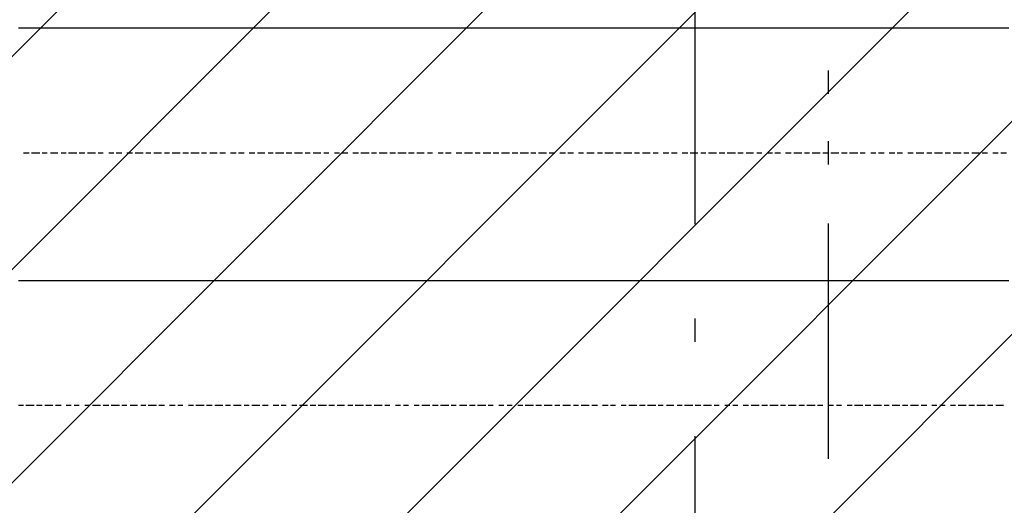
# Model space of a CAD drawing. Extents: x 997 to 109698, y 921 to 94021.
# Tile 445 of 656: x 25409 to 26978, y 44273 to 45047. Entities that reach past the tile are written whole.
import ezdxf

# ---------------------------------------------------------------- set-up
doc = ezdxf.new("R2010")
doc.units = 0
doc.header["$MEASUREMENT"] = 0
for name, color, linetype in [('12', 7, 'CONTINUOUS'), ('28', 7, 'CONTINUOUS'), ('40', 7, 'CONTINUOUS')]:
    doc.layers.add(name, color=color, linetype=linetype)

msp = doc.modelspace()

# ---------------------------------------------------------------- linework, layer by layer
at = {"layer": '12', "color": 5}
for p, q in [((25406.630503, 45033.563401), (25414.630503, 45033.563401)), ((25414.630503, 45033.563401), (25427.630503, 45033.563401)), ((25427.630503, 45033.563401), (25435.630503, 45033.563401)), ((25435.630503, 45033.563401), (25444.630503, 45033.563401)), ((25444.630503, 45033.563401), (25457.630503, 45033.563401)), ((25457.630503, 45033.563401), (25465.630503, 45033.563401)), ((25465.630503, 45033.563401), (25474.630503, 45033.563401)), ((25474.630503, 45033.563401), (25486.630503, 45033.563401)), ((25486.630503, 45033.563401), (25495.630503, 45033.563401)), ((25495.630503, 45033.563401), (25503.630503, 45033.563401)), ((25503.630503, 45033.563401), (25516.630503, 45033.563401)), ((25516.630503, 45033.563401), (25524.630503, 45033.563401)), ((25524.630503, 45033.563401), (25537.630503, 45033.563401)), ((25537.630503, 45033.563401), (25545.630503, 45033.563401)), ((25545.630503, 45033.563401), (25554.630503, 45033.563401)), ((25554.630503, 45033.563401), (25567.630503, 45033.563401)), ((25567.630503, 45033.563401), (25575.630503, 45033.563401)), ((25575.630503, 45033.563401), (25584.630503, 45033.563401)), ((25584.630503, 45033.563401), (25596.630503, 45033.563401)), ((25596.630503, 45033.563401), (25605.630503, 45033.563401)), ((25605.630503, 45033.563401), (25613.630503, 45033.563401)), ((25613.630503, 45033.563401), (25626.630503, 45033.563401)), ((25626.630503, 45033.563401), (25634.630503, 45033.563401)), ((25634.630503, 45033.563401), (25647.630503, 45033.563401)), ((25647.630503, 45033.563401), (25656.630503, 45033.563401)), ((25656.630503, 45033.563401), (25664.630503, 45033.563401)), ((25664.630503, 45033.563401), (25677.630503, 45033.563401)), ((25677.630503, 45033.563401), (25685.630503, 45033.563401)), ((25685.630503, 45033.563401), (25694.630503, 45033.563401)), ((25694.630503, 45033.563401), (25706.630503, 45033.563401)), ((25706.630503, 45033.563401), (25715.630503, 45033.563401)), ((25715.630503, 45033.563401), (25723.630503, 45033.563401)), ((25723.630503, 45033.563401), (25736.630503, 45033.563401)), ((25736.630503, 45033.563401), (25744.630503, 45033.563401)), ((25744.630503, 45033.563401), (25757.630503, 45033.563401)), ((25757.630503, 45033.563401), (25766.630503, 45033.563401)), ((25766.630503, 45033.563401), (25774.630503, 45033.563401)), ((25774.630503, 45033.563401), (25787.630503, 45033.563401)), ((25787.630503, 45033.563401), (25795.630503, 45033.563401)), ((25795.630503, 45033.563401), (25804.630503, 45033.563401)), ((25804.630503, 45033.563401), (25816.630503, 45033.563401)), ((25816.630503, 45033.563401), (25825.630503, 45033.563401)), ((25825.630503, 45033.563401), (25833.630503, 45033.563401)), ((25833.630503, 45033.563401), (25846.630503, 45033.563401)), ((25846.630503, 45033.563401), (25854.630503, 45033.563401)), ((25854.630503, 45033.563401), (25867.630503, 45033.563401)), ((25867.630503, 45033.563401), (25876.630503, 45033.563401)), ((25876.630503, 45033.563401), (25884.630503, 45033.563401)), ((25884.630503, 45033.563401), (25897.630503, 45033.563401)), ((25897.630503, 45033.563401), (25905.630503, 45033.563401)), ((25905.630503, 45033.563401), (25914.630503, 45033.563401)), ((25914.630503, 45033.563401), (25926.630503, 45033.563401)), ((25926.630503, 45033.563401), (25935.630503, 45033.563401)), ((25935.630503, 45033.563401), (25943.630503, 45033.563401)), ((25943.630503, 45033.563401), (25956.630503, 45033.563401)), ((25956.630503, 45033.563401), (25965.630503, 45033.563401)), ((25965.630503, 45033.563401), (25973.630503, 45033.563401)), ((25973.630503, 45033.563401), (25986.630503, 45033.563401)), ((25986.630503, 45033.563401), (25994.630503, 45033.563401)), ((25994.630503, 45033.563401), (26007.630503, 45033.563401)), ((26007.630503, 45033.563401), (26015.630503, 45033.563401)), ((26015.630503, 45033.563401), (26024.630503, 45033.563401)), ((26024.630503, 45033.563401), (26037.630503, 45033.563401)), ((26037.630503, 45033.563401), (26045.630503, 45033.563401)), ((26045.630503, 45033.563401), (26053.630503, 45033.563401)), ((26053.630503, 45033.563401), (26066.630503, 45033.563401)), ((26066.630503, 45033.563401), (26075.630503, 45033.563401)), ((26075.630503, 45033.563401), (26083.630503, 45033.563401)), ((26083.630503, 45033.563401), (26096.630503, 45033.563401)), ((26096.630503, 45033.563401), (26104.630503, 45033.563401)), ((26104.630503, 45033.563401), (26117.630503, 45033.563401)), ((26117.630503, 45033.563401), (26125.630503, 45033.563401)), ((26125.630503, 45033.563401), (26134.630503, 45033.563401)), ((26134.630503, 45033.563401), (26147.630503, 45033.563401)), ((26147.630503, 45033.563401), (26155.630503, 45033.563401)), ((26155.630503, 45033.563401), (26163.630503, 45033.563401)), ((26163.630503, 45033.563401), (26176.630503, 45033.563401)), ((26176.630503, 45033.563401), (26185.630503, 45033.563401)), ((26185.630503, 45033.563401), (26193.630503, 45033.563401)), ((26193.630503, 45033.563401), (26206.630503, 45033.563401)), ((26206.630503, 45033.563401), (26214.630503, 45033.563401)), ((26214.630503, 45033.563401), (26227.630503, 45033.563401)), ((26227.630503, 45033.563401), (26235.630503, 45033.563401)), ((26235.630503, 45033.563401), (26244.630503, 45033.563401)), ((26244.630503, 45033.563401), (26257.630503, 45033.563401)), ((26257.630503, 45033.563401), (26265.630503, 45033.563401)), ((26265.630503, 45033.563401), (26274.630503, 45033.563401)), ((26274.630503, 45033.563401), (26286.630503, 45033.563401)), ((26286.630503, 45033.563401), (26295.630503, 45033.563401)), ((26295.630503, 45033.563401), (26303.630503, 45033.563401)), ((26303.630503, 45033.563401), (26316.630503, 45033.563401)), ((26316.630503, 45033.563401), (26324.630503, 45033.563401)), ((26324.630503, 45033.563401), (26337.630503, 45033.563401)), ((26337.630503, 45033.563401), (26346.630503, 45033.563401)), ((26346.630503, 45033.563401), (26354.630503, 45033.563401)), ((26354.630503, 45033.563401), (26367.630503, 45033.563401)), ((26367.630503, 45033.563401), (26375.630503, 45033.563401)), ((26375.630503, 45033.563401), (26384.630503, 45033.563401)), ((26384.630503, 45033.563401), (26396.630503, 45033.563401)), ((26396.630503, 45033.563401), (26405.630503, 45033.563401)), ((26405.630503, 45033.563401), (26413.630503, 45033.563401)), ((26413.630503, 45033.563401), (26426.630503, 45033.563401)), ((26426.630503, 45033.563401), (26434.630503, 45033.563401)), ((26434.630503, 45033.563401), (26447.630503, 45033.563401)), ((26447.630503, 45033.563401), (26456.630503, 45033.563401)), ((26456.630503, 45033.563401), (26464.630503, 45033.563401)), ((26464.630503, 45033.563401), (26477.630503, 45033.563401)), ((26477.630503, 45033.563401), (26485.630503, 45033.563401)), ((26485.630503, 45033.563401), (26494.630503, 45033.563401)), ((26494.630503, 45033.563401), (26506.630503, 45033.563401)), ((26506.630503, 45033.563401), (26515.630503, 45033.563401)), ((26515.630503, 45033.563401), (26523.630503, 45033.563401)), ((26523.630503, 45033.563401), (26536.630503, 45033.563401)), ((26536.630503, 45033.563401), (26545.630503, 45033.563401)), ((26545.630503, 45033.563401), (26553.630503, 45033.563401)), ((26553.630503, 45033.563401), (26566.630503, 45033.563401)), ((26566.630503, 45033.563401), (26574.630503, 45033.563401)), ((26574.630503, 45033.563401), (26587.630503, 45033.563401)), ((26587.630503, 45033.563401), (26595.630503, 45033.563401)), ((26595.630503, 45033.563401), (26604.630503, 45033.563401)), ((26604.630503, 45033.563401), (26617.630503, 45033.563401)), ((26617.630503, 45033.563401), (26625.630503, 45033.563401)), ((26625.630503, 45033.563401), (26633.630503, 45033.563401)), ((26633.630503, 45033.563401), (26646.630503, 45033.563401)), ((26646.630503, 45033.563401), (26655.630503, 45033.563401)), ((26655.630503, 45033.563401), (26663.630503, 45033.563401)), ((26663.630503, 45033.563401), (26676.630503, 45033.563401)), ((26676.630503, 45033.563401), (26684.630503, 45033.563401)), ((26684.630503, 45033.563401), (26697.630503, 45033.563401)), ((26697.630503, 45033.563401), (26705.630503, 45033.563401)), ((26705.630503, 45033.563401), (26714.630503, 45033.563401)), ((26714.630503, 45033.563401), (26727.630503, 45033.563401)), ((26727.630503, 45033.563401), (26735.630503, 45033.563401)), ((26735.630503, 45033.563401), (26744.630503, 45033.563401)), ((26744.630503, 45033.563401), (26756.630503, 45033.563401)), ((26756.630503, 45033.563401), (26765.630503, 45033.563401)), ((26765.630503, 45033.563401), (26773.630503, 45033.563401)), ((26773.630503, 45033.563401), (26786.630503, 45033.563401)), ((26786.630503, 45033.563401), (26794.630503, 45033.563401)), ((26794.630503, 45033.563401), (26807.630503, 45033.563401)), ((26807.630503, 45033.563401), (26815.630503, 45033.563401)), ((26815.630503, 45033.563401), (26824.630503, 45033.563401)), ((26824.630503, 45033.563401), (26837.630503, 45033.563401)), ((26837.630503, 45033.563401), (26845.630503, 45033.563401)), ((26845.630503, 45033.563401), (26854.630503, 45033.563401)), ((26854.630503, 45033.563401), (26866.630503, 45033.563401)), ((26866.630503, 45033.563401), (26875.630503, 45033.563401)), ((26875.630503, 45033.563401), (26883.630503, 45033.563401)), ((26883.630503, 45033.563401), (26896.630503, 45033.563401)), ((26896.630503, 45033.563401), (26904.630503, 45033.563401)), ((26904.630503, 45033.563401), (26917.630503, 45033.563401)), ((26917.630503, 45033.563401), (26926.630503, 45033.563401)), ((26926.630503, 45033.563401), (26934.630503, 45033.563401)), ((26934.630503, 45033.563401), (26947.630503, 45033.563401)), ((26947.630503, 45033.563401), (26955.630503, 45033.563401)), ((26955.630503, 45033.563401), (26964.630503, 45033.563401)), ((26964.630503, 45033.563401), (26976.630503, 45033.563401)), ((26976.630503, 45033.563401), (26985.630503, 45033.563401)), ((25406.630503, 44631.563401), (25414.630503, 44631.563401)), ((25414.630503, 44631.563401), (25427.630503, 44631.563401)), ((25427.630503, 44631.563401), (25435.630503, 44631.563401)), ((25435.630503, 44631.563401), (25444.630503, 44631.563401)), ((25444.630503, 44631.563401), (25457.630503, 44631.563401)), ((25457.630503, 44631.563401), (25465.630503, 44631.563401)), ((25465.630503, 44631.563401), (25474.630503, 44631.563401)), ((25474.630503, 44631.563401), (25486.630503, 44631.563401)), ((25486.630503, 44631.563401), (25495.630503, 44631.563401)), ((25495.630503, 44631.563401), (25503.630503, 44631.563401)), ((25503.630503, 44631.563401), (25516.630503, 44631.563401)), ((25516.630503, 44631.563401), (25524.630503, 44631.563401)), ((25524.630503, 44631.563401), (25537.630503, 44631.563401)), ((25537.630503, 44631.563401), (25545.630503, 44631.563401)), ((25545.630503, 44631.563401), (25554.630503, 44631.563401)), ((25554.630503, 44631.563401), (25567.630503, 44631.563401)), ((25567.630503, 44631.563401), (25575.630503, 44631.563401)), ((25575.630503, 44631.563401), (25584.630503, 44631.563401)), ((25584.630503, 44631.563401), (25596.630503, 44631.563401)), ((25596.630503, 44631.563401), (25605.630503, 44631.563401)), ((25605.630503, 44631.563401), (25613.630503, 44631.563401)), ((25613.630503, 44631.563401), (25626.630503, 44631.563401)), ((25626.630503, 44631.563401), (25634.630503, 44631.563401)), ((25634.630503, 44631.563401), (25647.630503, 44631.563401)), ((25647.630503, 44631.563401), (25656.630503, 44631.563401)), ((25656.630503, 44631.563401), (25664.630503, 44631.563401)), ((25664.630503, 44631.563401), (25677.630503, 44631.563401)), ((25677.630503, 44631.563401), (25685.630503, 44631.563401)), ((25685.630503, 44631.563401), (25694.630503, 44631.563401)), ((25694.630503, 44631.563401), (25706.630503, 44631.563401)), ((25706.630503, 44631.563401), (25715.630503, 44631.563401)), ((25715.630503, 44631.563401), (25723.630503, 44631.563401)), ((25723.630503, 44631.563401), (25736.630503, 44631.563401)), ((25736.630503, 44631.563401), (25744.630503, 44631.563401)), ((25744.630503, 44631.563401), (25757.630503, 44631.563401)), ((25757.630503, 44631.563401), (25766.630503, 44631.563401)), ((25766.630503, 44631.563401), (25774.630503, 44631.563401)), ((25774.630503, 44631.563401), (25787.630503, 44631.563401)), ((25787.630503, 44631.563401), (25795.630503, 44631.563401)), ((25795.630503, 44631.563401), (25804.630503, 44631.563401)), ((25804.630503, 44631.563401), (25816.630503, 44631.563401)), ((25816.630503, 44631.563401), (25825.630503, 44631.563401)), ((25825.630503, 44631.563401), (25833.630503, 44631.563401)), ((25833.630503, 44631.563401), (25846.630503, 44631.563401)), ((25846.630503, 44631.563401), (25854.630503, 44631.563401)), ((25854.630503, 44631.563401), (25867.630503, 44631.563401)), ((25867.630503, 44631.563401), (25876.630503, 44631.563401)), ((25876.630503, 44631.563401), (25884.630503, 44631.563401)), ((25884.630503, 44631.563401), (25897.630503, 44631.563401)), ((25897.630503, 44631.563401), (25905.630503, 44631.563401)), ((25905.630503, 44631.563401), (25914.630503, 44631.563401)), ((25914.630503, 44631.563401), (25926.630503, 44631.563401)), ((25926.630503, 44631.563401), (25935.630503, 44631.563401)), ((25935.630503, 44631.563401), (25943.630503, 44631.563401)), ((25943.630503, 44631.563401), (25956.630503, 44631.563401)), ((25956.630503, 44631.563401), (25965.630503, 44631.563401)), ((25965.630503, 44631.563401), (25973.630503, 44631.563401)), ((25973.630503, 44631.563401), (25986.630503, 44631.563401)), ((25986.630503, 44631.563401), (25994.630503, 44631.563401)), ((25994.630503, 44631.563401), (26007.630503, 44631.563401)), ((26007.630503, 44631.563401), (26015.630503, 44631.563401)), ((26015.630503, 44631.563401), (26024.630503, 44631.563401)), ((26024.630503, 44631.563401), (26037.630503, 44631.563401)), ((26037.630503, 44631.563401), (26045.630503, 44631.563401)), ((26045.630503, 44631.563401), (26053.630503, 44631.563401)), ((26053.630503, 44631.563401), (26066.630503, 44631.563401)), ((26066.630503, 44631.563401), (26075.630503, 44631.563401)), ((26075.630503, 44631.563401), (26083.630503, 44631.563401)), ((26083.630503, 44631.563401), (26096.630503, 44631.563401)), ((26096.630503, 44631.563401), (26104.630503, 44631.563401)), ((26104.630503, 44631.563401), (26117.630503, 44631.563401)), ((26117.630503, 44631.563401), (26125.630503, 44631.563401)), ((26125.630503, 44631.563401), (26134.630503, 44631.563401)), ((26134.630503, 44631.563401), (26147.630503, 44631.563401)), ((26147.630503, 44631.563401), (26155.630503, 44631.563401)), ((26155.630503, 44631.563401), (26163.630503, 44631.563401)), ((26163.630503, 44631.563401), (26176.630503, 44631.563401)), ((26176.630503, 44631.563401), (26185.630503, 44631.563401)), ((26185.630503, 44631.563401), (26193.630503, 44631.563401)), ((26193.630503, 44631.563401), (26206.630503, 44631.563401)), ((26206.630503, 44631.563401), (26214.630503, 44631.563401)), ((26214.630503, 44631.563401), (26227.630503, 44631.563401)), ((26227.630503, 44631.563401), (26235.630503, 44631.563401)), ((26235.630503, 44631.563401), (26244.630503, 44631.563401)), ((26244.630503, 44631.563401), (26257.630503, 44631.563401)), ((26257.630503, 44631.563401), (26265.630503, 44631.563401)), ((26265.630503, 44631.563401), (26274.630503, 44631.563401)), ((26274.630503, 44631.563401), (26286.630503, 44631.563401)), ((26286.630503, 44631.563401), (26295.630503, 44631.563401)), ((26295.630503, 44631.563401), (26303.630503, 44631.563401)), ((26303.630503, 44631.563401), (26316.630503, 44631.563401)), ((26316.630503, 44631.563401), (26324.630503, 44631.563401)), ((26324.630503, 44631.563401), (26337.630503, 44631.563401)), ((26337.630503, 44631.563401), (26346.630503, 44631.563401)), ((26346.630503, 44631.563401), (26354.630503, 44631.563401)), ((26354.630503, 44631.563401), (26367.630503, 44631.563401)), ((26367.630503, 44631.563401), (26375.630503, 44631.563401)), ((26375.630503, 44631.563401), (26384.630503, 44631.563401)), ((26384.630503, 44631.563401), (26396.630503, 44631.563401)), ((26396.630503, 44631.563401), (26405.630503, 44631.563401)), ((26405.630503, 44631.563401), (26413.630503, 44631.563401)), ((26413.630503, 44631.563401), (26426.630503, 44631.563401)), ((26426.630503, 44631.563401), (26434.630503, 44631.563401)), ((26434.630503, 44631.563401), (26447.630503, 44631.563401)), ((26447.630503, 44631.563401), (26456.630503, 44631.563401)), ((26456.630503, 44631.563401), (26464.630503, 44631.563401)), ((26464.630503, 44631.563401), (26477.630503, 44631.563401)), ((26477.630503, 44631.563401), (26485.630503, 44631.563401)), ((26485.630503, 44631.563401), (26494.630503, 44631.563401)), ((26494.630503, 44631.563401), (26506.630503, 44631.563401)), ((26506.630503, 44631.563401), (26515.630503, 44631.563401)), ((26515.630503, 44631.563401), (26523.630503, 44631.563401)), ((26523.630503, 44631.563401), (26536.630503, 44631.563401)), ((26536.630503, 44631.563401), (26545.630503, 44631.563401)), ((26545.630503, 44631.563401), (26553.630503, 44631.563401)), ((26553.630503, 44631.563401), (26566.630503, 44631.563401)), ((26566.630503, 44631.563401), (26574.630503, 44631.563401)), ((26574.630503, 44631.563401), (26587.630503, 44631.563401)), ((26587.630503, 44631.563401), (26595.630503, 44631.563401)), ((26595.630503, 44631.563401), (26604.630503, 44631.563401)), ((26604.630503, 44631.563401), (26617.630503, 44631.563401)), ((26617.630503, 44631.563401), (26625.630503, 44631.563401)), ((26625.630503, 44631.563401), (26633.630503, 44631.563401)), ((26633.630503, 44631.563401), (26646.630503, 44631.563401)), ((26646.630503, 44631.563401), (26655.630503, 44631.563401)), ((26655.630503, 44631.563401), (26663.630503, 44631.563401)), ((26663.630503, 44631.563401), (26676.630503, 44631.563401)), ((26676.630503, 44631.563401), (26684.630503, 44631.563401)), ((26684.630503, 44631.563401), (26697.630503, 44631.563401)), ((26697.630503, 44631.563401), (26705.630503, 44631.563401)), ((26705.630503, 44631.563401), (26714.630503, 44631.563401)), ((26714.630503, 44631.563401), (26727.630503, 44631.563401)), ((26727.630503, 44631.563401), (26735.630503, 44631.563401)), ((26735.630503, 44631.563401), (26744.630503, 44631.563401)), ((26744.630503, 44631.563401), (26756.630503, 44631.563401)), ((26756.630503, 44631.563401), (26765.630503, 44631.563401)), ((26765.630503, 44631.563401), (26773.630503, 44631.563401)), ((26773.630503, 44631.563401), (26786.630503, 44631.563401)), ((26786.630503, 44631.563401), (26794.630503, 44631.563401)), ((26794.630503, 44631.563401), (26807.630503, 44631.563401)), ((26807.630503, 44631.563401), (26815.630503, 44631.563401)), ((26815.630503, 44631.563401), (26824.630503, 44631.563401)), ((26824.630503, 44631.563401), (26837.630503, 44631.563401)), ((26837.630503, 44631.563401), (26845.630503, 44631.563401)), ((26845.630503, 44631.563401), (26854.630503, 44631.563401)), ((26854.630503, 44631.563401), (26866.630503, 44631.563401)), ((26866.630503, 44631.563401), (26875.630503, 44631.563401)), ((26875.630503, 44631.563401), (26883.630503, 44631.563401)), ((26883.630503, 44631.563401), (26896.630503, 44631.563401)), ((26896.630503, 44631.563401), (26904.630503, 44631.563401)), ((26904.630503, 44631.563401), (26917.630503, 44631.563401)), ((26917.630503, 44631.563401), (26926.630503, 44631.563401)), ((26926.630503, 44631.563401), (26934.630503, 44631.563401)), ((26934.630503, 44631.563401), (26947.630503, 44631.563401)), ((26947.630503, 44631.563401), (26955.630503, 44631.563401)), ((26955.630503, 44631.563401), (26964.630503, 44631.563401)), ((26964.630503, 44631.563401), (26976.630503, 44631.563401)), ((26976.630503, 44631.563401), (26985.630503, 44631.563401))]:
    msp.add_line(p, q, dxfattribs=at)
at = {"layer": '12', "color": 1}
for p, q in [((25414.630503, 44834.563401), (25423.630503, 44834.563401)), ((25427.630503, 44834.563401), (25440.630503, 44834.563401)), ((25444.630503, 44834.563401), (25452.630503, 44834.563401)), ((25457.630503, 44834.563401), (25469.630503, 44834.563401)), ((25474.630503, 44834.563401), (25482.630503, 44834.563401)), ((25486.630503, 44834.563401), (25499.630503, 44834.563401)), ((25503.630503, 44834.563401), (25512.630503, 44834.563401)), ((25516.630503, 44834.563401), (25529.630503, 44834.563401)), ((25533.630503, 44834.563401), (25541.630503, 44834.563401)), ((25550.630503, 44834.563401), (25558.630503, 44834.563401)), ((25562.630503, 44834.563401), (25571.630503, 44834.563401)), ((25579.630503, 44834.563401), (25588.630503, 44834.563401)), ((25592.630503, 44834.563401), (25605.630503, 44834.563401)), ((25609.630503, 44834.563401), (25617.630503, 44834.563401)), ((25622.630503, 44834.563401), (25634.630503, 44834.563401)), ((25639.630503, 44834.563401), (25647.630503, 44834.563401)), ((25651.630503, 44834.563401), (25664.630503, 44834.563401)), ((25668.630503, 44834.563401), (25677.630503, 44834.563401)), ((25681.630503, 44834.563401), (25694.630503, 44834.563401)), ((25698.630503, 44834.563401), (25706.630503, 44834.563401)), ((25711.630503, 44834.563401), (25723.630503, 44834.563401)), ((25727.630503, 44834.563401), (25736.630503, 44834.563401)), ((25744.630503, 44834.563401), (25753.630503, 44834.563401)), ((25757.630503, 44834.563401), (25766.630503, 44834.563401)), ((25774.630503, 44834.563401), (25783.630503, 44834.563401)), ((25787.630503, 44834.563401), (25799.630503, 44834.563401)), ((25804.630503, 44834.563401), (25812.630503, 44834.563401)), ((25816.630503, 44834.563401), (25829.630503, 44834.563401)), ((25833.630503, 44834.563401), (25842.630503, 44834.563401)), ((25846.630503, 44834.563401), (25859.630503, 44834.563401)), ((25863.630503, 44834.563401), (25871.630503, 44834.563401)), ((25876.630503, 44834.563401), (25888.630503, 44834.563401)), ((25893.630503, 44834.563401), (25901.630503, 44834.563401)), ((25910.630503, 44834.563401), (25918.630503, 44834.563401)), ((25922.630503, 44834.563401), (25931.630503, 44834.563401)), ((25939.630503, 44834.563401), (25948.630503, 44834.563401)), ((25952.630503, 44834.563401), (25965.630503, 44834.563401)), ((25969.630503, 44834.563401), (25977.630503, 44834.563401)), ((25981.630503, 44834.563401), (25994.630503, 44834.563401)), ((25998.630503, 44834.563401), (26007.630503, 44834.563401)), ((26011.630503, 44834.563401), (26024.630503, 44834.563401)), ((26028.630503, 44834.563401), (26037.630503, 44834.563401)), ((26041.630503, 44834.563401), (26053.630503, 44834.563401)), ((26058.630503, 44834.563401), (26066.630503, 44834.563401)), ((26075.630503, 44834.563401), (26083.630503, 44834.563401)), ((26087.630503, 44834.563401), (26096.630503, 44834.563401)), ((26104.630503, 44834.563401), (26113.630503, 44834.563401)), ((26117.630503, 44834.563401), (26130.630503, 44834.563401)), ((26134.630503, 44834.563401), (26142.630503, 44834.563401)), ((26147.630503, 44834.563401), (26159.630503, 44834.563401)), ((26163.630503, 44834.563401), (26172.630503, 44834.563401)), ((26176.630503, 44834.563401), (26189.630503, 44834.563401)), ((26193.630503, 44834.563401), (26202.630503, 44834.563401)), ((26206.630503, 44834.563401), (26219.630503, 44834.563401)), ((26223.630503, 44834.563401), (26231.630503, 44834.563401)), ((26235.630503, 44834.563401), (26248.630503, 44834.563401)), ((26252.630503, 44834.563401), (26261.630503, 44834.563401)), ((26269.630503, 44834.563401), (26278.630503, 44834.563401)), ((26282.630503, 44834.563401), (26291.630503, 44834.563401)), ((26299.630503, 44834.563401), (26307.630503, 44834.563401)), ((26312.630503, 44834.563401), (26324.630503, 44834.563401)), ((26329.630503, 44834.563401), (26337.630503, 44834.563401)), ((26341.630503, 44834.563401), (26354.630503, 44834.563401)), ((26358.630503, 44834.563401), (26367.630503, 44834.563401)), ((26371.630503, 44834.563401), (26384.630503, 44834.563401)), ((26388.630503, 44834.563401), (26396.630503, 44834.563401)), ((26401.630503, 44834.563401), (26413.630503, 44834.563401)), ((26418.630503, 44834.563401), (26426.630503, 44834.563401)), ((26434.630503, 44834.563401), (26443.630503, 44834.563401)), ((26447.630503, 44834.563401), (26456.630503, 44834.563401)), ((26464.630503, 44834.563401), (26473.630503, 44834.563401)), ((26477.630503, 44834.563401), (26489.630503, 44834.563401)), ((26494.630503, 44834.563401), (26502.630503, 44834.563401)), ((26506.630503, 44834.563401), (26519.630503, 44834.563401)), ((26523.630503, 44834.563401), (26532.630503, 44834.563401)), ((26536.630503, 44834.563401), (26549.630503, 44834.563401)), ((26553.630503, 44834.563401), (26561.630503, 44834.563401)), ((26566.630503, 44834.563401), (26578.630503, 44834.563401)), ((26583.630503, 44834.563401), (26591.630503, 44834.563401)), ((26600.630503, 44834.563401), (26608.630503, 44834.563401)), ((26612.630503, 44834.563401), (26621.630503, 44834.563401)), ((26629.630503, 44834.563401), (26638.630503, 44834.563401)), ((26642.630503, 44834.563401), (26655.630503, 44834.563401)), ((26659.630503, 44834.563401), (26667.630503, 44834.563401)), ((26671.630503, 44834.563401), (26684.630503, 44834.563401)), ((26688.630503, 44834.563401), (26697.630503, 44834.563401)), ((26701.630503, 44834.563401), (26714.630503, 44834.563401)), ((26718.630503, 44834.563401), (26727.630503, 44834.563401)), ((26731.630503, 44834.563401), (26744.630503, 44834.563401)), ((26748.630503, 44834.563401), (26756.630503, 44834.563401)), ((26765.630503, 44834.563401), (26773.630503, 44834.563401)), ((26777.630503, 44834.563401), (26786.630503, 44834.563401)), ((26794.630503, 44834.563401), (26803.630503, 44834.563401)), ((26807.630503, 44834.563401), (26815.630503, 44834.563401)), ((26824.630503, 44834.563401), (26832.630503, 44834.563401)), ((26837.630503, 44834.563401), (26849.630503, 44834.563401)), ((26854.630503, 44834.563401), (26862.630503, 44834.563401)), ((26866.630503, 44834.563401), (26879.630503, 44834.563401)), ((26883.630503, 44834.563401), (26892.630503, 44834.563401)), ((26896.630503, 44834.563401), (26909.630503, 44834.563401)), ((26913.630503, 44834.563401), (26921.630503, 44834.563401)), ((26926.630503, 44834.563401), (26938.630503, 44834.563401)), ((26942.630503, 44834.563401), (26951.630503, 44834.563401)), ((26959.630503, 44834.563401), (26968.630503, 44834.563401)), ((26972.630503, 44834.563401), (26981.630503, 44834.563401)), ((25406.630503, 44432.563401), (25410.630503, 44432.563401)), ((25410.630503, 44432.563401), (25414.630503, 44432.563401)), ((25418.630503, 44432.563401), (25431.630503, 44432.563401)), ((25435.630503, 44432.563401), (25444.630503, 44432.563401)), ((25448.630503, 44432.563401), (25461.630503, 44432.563401)), ((25465.630503, 44432.563401), (25474.630503, 44432.563401)), ((25482.630503, 44432.563401), (25490.630503, 44432.563401)), ((25495.630503, 44432.563401), (25503.630503, 44432.563401)), ((25512.630503, 44432.563401), (25520.630503, 44432.563401)), ((25524.630503, 44432.563401), (25537.630503, 44432.563401)), ((25541.630503, 44432.563401), (25550.630503, 44432.563401)), ((25554.630503, 44432.563401), (25567.630503, 44432.563401)), ((25571.630503, 44432.563401), (25579.630503, 44432.563401)), ((25584.630503, 44432.563401), (25596.630503, 44432.563401)), ((25601.630503, 44432.563401), (25609.630503, 44432.563401)), ((25613.630503, 44432.563401), (25626.630503, 44432.563401)), ((25630.630503, 44432.563401), (25639.630503, 44432.563401)), ((25647.630503, 44432.563401), (25656.630503, 44432.563401)), ((25660.630503, 44432.563401), (25668.630503, 44432.563401)), ((25677.630503, 44432.563401), (25685.630503, 44432.563401)), ((25689.630503, 44432.563401), (25702.630503, 44432.563401)), ((25706.630503, 44432.563401), (25715.630503, 44432.563401)), ((25719.630503, 44432.563401), (25732.630503, 44432.563401)), ((25736.630503, 44432.563401), (25744.630503, 44432.563401)), ((25749.630503, 44432.563401), (25761.630503, 44432.563401)), ((25766.630503, 44432.563401), (25774.630503, 44432.563401)), ((25778.630503, 44432.563401), (25791.630503, 44432.563401)), ((25795.630503, 44432.563401), (25804.630503, 44432.563401)), ((25812.630503, 44432.563401), (25821.630503, 44432.563401)), ((25825.630503, 44432.563401), (25833.630503, 44432.563401)), ((25842.630503, 44432.563401), (25850.630503, 44432.563401)), ((25854.630503, 44432.563401), (25867.630503, 44432.563401)), ((25871.630503, 44432.563401), (25880.630503, 44432.563401)), ((25884.630503, 44432.563401), (25897.630503, 44432.563401)), ((25901.630503, 44432.563401), (25910.630503, 44432.563401)), ((25914.630503, 44432.563401), (25926.630503, 44432.563401)), ((25931.630503, 44432.563401), (25939.630503, 44432.563401)), ((25943.630503, 44432.563401), (25956.630503, 44432.563401)), ((25960.630503, 44432.563401), (25969.630503, 44432.563401)), ((25973.630503, 44432.563401), (25986.630503, 44432.563401)), ((25990.630503, 44432.563401), (25998.630503, 44432.563401)), ((26007.630503, 44432.563401), (26015.630503, 44432.563401)), ((26020.630503, 44432.563401), (26028.630503, 44432.563401)), ((26037.630503, 44432.563401), (26045.630503, 44432.563401)), ((26049.630503, 44432.563401), (26062.630503, 44432.563401)), ((26066.630503, 44432.563401), (26075.630503, 44432.563401)), ((26079.630503, 44432.563401), (26092.630503, 44432.563401)), ((26096.630503, 44432.563401), (26104.630503, 44432.563401)), ((26109.630503, 44432.563401), (26121.630503, 44432.563401)), ((26125.630503, 44432.563401), (26134.630503, 44432.563401)), ((26138.630503, 44432.563401), (26151.630503, 44432.563401)), ((26155.630503, 44432.563401), (26163.630503, 44432.563401)), ((26172.630503, 44432.563401), (26180.630503, 44432.563401)), ((26185.630503, 44432.563401), (26193.630503, 44432.563401)), ((26202.630503, 44432.563401), (26210.630503, 44432.563401)), ((26214.630503, 44432.563401), (26227.630503, 44432.563401)), ((26231.630503, 44432.563401), (26240.630503, 44432.563401)), ((26244.630503, 44432.563401), (26257.630503, 44432.563401)), ((26261.630503, 44432.563401), (26269.630503, 44432.563401)), ((26274.630503, 44432.563401), (26286.630503, 44432.563401)), ((26291.630503, 44432.563401), (26299.630503, 44432.563401)), ((26303.630503, 44432.563401), (26316.630503, 44432.563401)), ((26320.630503, 44432.563401), (26329.630503, 44432.563401)), ((26337.630503, 44432.563401), (26346.630503, 44432.563401)), ((26350.630503, 44432.563401), (26358.630503, 44432.563401)), ((26367.630503, 44432.563401), (26375.630503, 44432.563401)), ((26379.630503, 44432.563401), (26392.630503, 44432.563401)), ((26396.630503, 44432.563401), (26405.630503, 44432.563401)), ((26409.630503, 44432.563401), (26422.630503, 44432.563401)), ((26426.630503, 44432.563401), (26434.630503, 44432.563401)), ((26439.630503, 44432.563401), (26451.630503, 44432.563401)), ((26456.630503, 44432.563401), (26464.630503, 44432.563401)), ((26468.630503, 44432.563401), (26481.630503, 44432.563401)), ((26485.630503, 44432.563401), (26494.630503, 44432.563401)), ((26498.630503, 44432.563401), (26511.630503, 44432.563401)), ((26515.630503, 44432.563401), (26523.630503, 44432.563401)), ((26532.630503, 44432.563401), (26540.630503, 44432.563401)), ((26545.630503, 44432.563401), (26553.630503, 44432.563401)), ((26561.630503, 44432.563401), (26570.630503, 44432.563401)), ((26574.630503, 44432.563401), (26587.630503, 44432.563401)), ((26591.630503, 44432.563401), (26600.630503, 44432.563401)), ((26604.630503, 44432.563401), (26617.630503, 44432.563401)), ((26621.630503, 44432.563401), (26629.630503, 44432.563401)), ((26633.630503, 44432.563401), (26646.630503, 44432.563401)), ((26650.630503, 44432.563401), (26659.630503, 44432.563401)), ((26663.630503, 44432.563401), (26676.630503, 44432.563401)), ((26680.630503, 44432.563401), (26688.630503, 44432.563401)), ((26697.630503, 44432.563401), (26705.630503, 44432.563401)), ((26710.630503, 44432.563401), (26718.630503, 44432.563401)), ((26727.630503, 44432.563401), (26735.630503, 44432.563401)), ((26739.630503, 44432.563401), (26752.630503, 44432.563401)), ((26756.630503, 44432.563401), (26765.630503, 44432.563401)), ((26769.630503, 44432.563401), (26782.630503, 44432.563401)), ((26786.630503, 44432.563401), (26794.630503, 44432.563401)), ((26799.630503, 44432.563401), (26811.630503, 44432.563401)), ((26815.630503, 44432.563401), (26824.630503, 44432.563401)), ((26828.630503, 44432.563401), (26841.630503, 44432.563401)), ((26845.630503, 44432.563401), (26854.630503, 44432.563401)), ((26862.630503, 44432.563401), (26870.630503, 44432.563401)), ((26875.630503, 44432.563401), (26883.630503, 44432.563401)), ((26892.630503, 44432.563401), (26900.630503, 44432.563401)), ((26904.630503, 44432.563401), (26917.630503, 44432.563401)), ((26921.630503, 44432.563401), (26930.630503, 44432.563401)), ((26934.630503, 44432.563401), (26947.630503, 44432.563401)), ((26951.630503, 44432.563401), (26959.630503, 44432.563401)), ((26964.630503, 44432.563401), (26976.630503, 44432.563401))]:
    msp.add_line(p, q, dxfattribs=at)
at = {"layer": '28', "color": 2}
for p, q in [((15779.138397, 35370.953237), (36822.636205, 56414.451046)), ((16118.549652, 35370.953237), (36822.636205, 56075.039791)), ((16457.960907, 35370.953237), (36822.636205, 55735.628536)), ((16797.372162, 35370.953237), (36822.636205, 55396.217281)), ((17136.783417, 35370.953237), (36822.636205, 55056.806026)), ((17476.194672, 35370.953237), (36822.636205, 54717.394771)), ((17815.605927, 35370.953237), (36822.636205, 54377.983516))]:
    msp.add_line(p, q, dxfattribs=at)
at = {"layer": '28', "color": 4}
for p, q in [((26485.630503, 44721.063401), (26485.630503, 45096.063401)), ((26485.630503, 44008.563401), (26485.630503, 44383.563401))]:
    msp.add_line(p, q, dxfattribs=at)
at = {"layer": '28', "color": 4, "linetype": 'Continuous'}
msp.add_line((26485.630503, 44533.563401), (26485.630503, 44571.063401), dxfattribs=at)
at = {"layer": '40', "color": 8, "linetype": 'Continuous'}
for p, q in [((26697.636205, 44965.954238), (26697.636205, 44928.454238)), ((26697.636205, 44853.454238), (26697.636205, 44815.954238)), ((26697.636205, 44722.204238), (26697.636205, 44347.204238))]:
    msp.add_line(p, q, dxfattribs=at)

doc.saveas('drawing.dxf')
